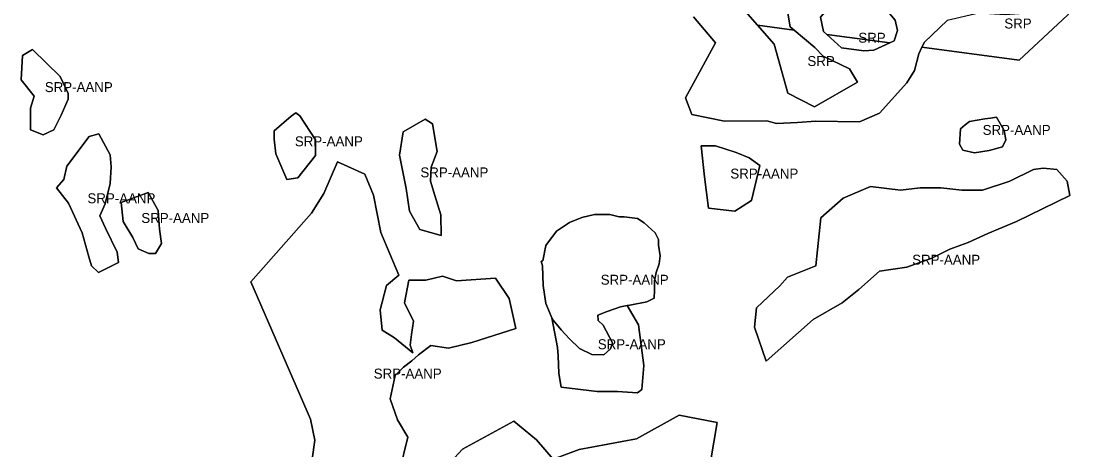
# Model space of a CAD drawing. Extents: x 598968 to 613553, y 4409678 to 4430833.
# Drawn here: x 606064 to 607350, y 4419755 to 4420271 of the extents above; entities that cross this region are included whole.
import ezdxf

# ---------------------------------------------------------------- set-up
doc = ezdxf.new("R2010")
doc.units = 0
doc.layers.add('Sòl Rústic Protegit', color=7, linetype='Continuous')
doc.layers.add('Sòl Rústic Protegit - Alt Nivell de Protecció', color=7, linetype='Continuous')

msp = doc.modelspace()

# ---------------------------------------------------------------- linework, layer by layer
at = {"layer": 'Sòl Rústic Protegit'}
for points in [[(607349.8799, 4420301.0832), (607268.3611, 4420224.6418), (607150.9861, 4420240.2804), (607147.1963, 4420232.3468), (607141.8839, 4420212.3468), (607132.6339, 4420197.3468), (607099.5713, 4420160.8468), (607075.5089, 4420150.3468), (607022.7463, 4420151.071), (607000.7131, 4420149.4974), (606975.2589, 4420148.3468), (606963.6963, 4420151.3468), (606912.5811, 4420151.071), (606873.2365, 4420158.94), (606865.3677, 4420179.3992), (606901.5647, 4420245.4982), (606875.3041, 4420277.0112)], [(606937.7617, 4420283.2692), (606952.296, 4420266.7531), (606996.5464, 4420260.8573), (606991.7589, 4420264.8468), (606985.8839, 4420300.8468)], [(606411.8833, 4419723.2714), (606417.9329, 4419766.2628), (606412.8703, 4419791.7628), (606340.9057, 4419957.1244), (606414.1247, 4420040.0562), (606429.0675, 4420063.9646), (606445.5045, 4420102.0684), (606478.3783, 4420087.1256), (606488.8383, 4420061.7232), (606497.8039, 4420016.895), (606519.4707, 4419965.3428), (606504.5281, 4419952.6416), (606497.0567, 4419923.5032), (606499.2981, 4419898.8478), (606514.2407, 4419889.8822), (606536.4953, 4419871.7628), (606533.3079, 4419880.7628), (606534.8703, 4419893.7628), (606537.0579, 4419909.7628), (606526.1949, 4419931.7218), (606531.4249, 4419959.3658), (606551.8703, 4419959.2628), (606572.2453, 4419964.2628), (606588.9953, 4419958.2628), (606636.0237, 4419961.6072), (606652.4607, 4419936.9518), (606660.6791, 4419901.0892), (606607.6325, 4419883.9052), (606579.2415, 4419877.181), (606558.1829, 4419880.2628), (606543.1203, 4419869.2628), (606535.2453, 4419861.7628), (606525.1829, 4419854.2628), (606515.1829, 4419844.2628), (606508.8079, 4419816.2628), (606517.6829, 4419790.7628), (606530.3079, 4419769.7628), (606520.3703, 4419728.7628)], [(606576.4927, 4419734.0098), (606596.4301, 4419755.5098), (606658.2427, 4419789.0098), (606685.6177, 4419766.5098), (606705.9301, 4419743.5098), (606736.9927, 4419755.0098), (606806.3051, 4419768.0098), (606858.0551, 4419796.5098), (606903.6177, 4419787.5098), (606895.8051, 4419740.0098)]]:
    msp.add_lwpolyline(points, dxfattribs=at)
for points in [[(607112.0945, 4420245.4622), (607117.4463, 4420247.8468), (607121.6339, 4420260.3468), (607118.7589, 4420272.8468), (607107.6339, 4420285.8468), (607097.7589, 4420298.8468), (607076.6963, 4420296.3468), (607063.3213, 4420294.8468), (607046.1963, 4420290.3468), (607036.6963, 4420285.8468), (607028.5713, 4420276.3468), (607032.1963, 4420259.3468), (607036.2607, 4420255.5659)], [(607150.9861, 4420240.2804), (607268.3611, 4420224.6418), (607349.8799, 4420301.0832), (607311.9463, 4420292.8468), (607279.6339, 4420281.3468), (607251.5713, 4420279.3468), (607219.5713, 4420281.3468), (607181.4463, 4420272.3468), (607153.8839, 4420246.3468)], [(606996.5464, 4420260.8573), (606952.296, 4420266.7531), (606972.3849, 4420243.9244), (606989.1339, 4420184.8468), (607021.1723, 4420168.3828), (607073.1073, 4420198.2846), (607063.6647, 4420214.0226), (607031.5713, 4420229.3468), (607021.7589, 4420239.8468)], [(607112.0945, 4420245.4622), (607036.2607, 4420255.5659), (607053.6963, 4420239.3468), (607080.6339, 4420235.8468), (607092.7589, 4420236.8468)], [(606103.0959, 4420140.7956), (606090.0595, 4420134.7652), (606074.8165, 4420140.7956), (606074.8165, 4420166.8424), (606079.3719, 4420181.2652), (606063.6535, 4420201.0754), (606065.1419, 4420230.0992), (606077.0491, 4420237.5412), (606110.5379, 4420204.7964), (606120.2469, 4420184.2652), (606120.3719, 4420177.7652), (606111.8719, 4420158.2652)], [(606397.6801, 4420082.5098), (606384.3051, 4420080.5098), (606370.8051, 4420111.5098), (606369.1177, 4420129.5098), (606368.8677, 4420139.5098), (606389.5551, 4420157.0098), (606395.2427, 4420161.0098), (606399.8051, 4420157.5098), (606418.9927, 4420128.5098), (606418.8051, 4420109.5098)], [(607232.2243, 4420115.4856), (607214.3493, 4420112.9856), (607200.2243, 4420115.9856), (607196.2243, 4420123.4856), (607197.7243, 4420141.9856), (607203.3493, 4420146.4856), (607208.4117, 4420150.4856), (607226.8493, 4420153.9856), (607233.8493, 4420154.4856), (607240.8493, 4420155.9856), (607250.1617, 4420139.9856), (607252.3493, 4420128.4856), (607248.0367, 4420119.9856)], [(606569.9927, 4420038.0098), (606570.5551, 4420013.0098), (606544.8051, 4420020.5098), (606532.1801, 4420042.5098), (606528.3051, 4420070.0098), (606520.3677, 4420110.0098), (606524.8051, 4420138.0098), (606551.3051, 4420153.5098), (606560.1177, 4420148.0098), (606565.6177, 4420114.5098), (606558.4301, 4420095.5098), (606557.5551, 4420078.5098), (606563.0551, 4420061.5098)], [(606180.9301, 4419980.5098), (606156.9301, 4419968.5098), (606148.4301, 4419976.5098), (606144.9927, 4419987.5098), (606137.3051, 4420016.5098), (606120.4927, 4420052.0098), (606106.0729, 4420070.841), (606115.0031, 4420080.5156), (606118.7241, 4420096.8878), (606145.5151, 4420132.6094), (606157.4223, 4420135.5862), (606170.8179, 4420110.2834), (606172.3063, 4420096.1436), (606170.8179, 4420076.0504), (606164.8643, 4420051.4918), (606158.5551, 4420037.0098), (606165.2427, 4420022.0098), (606179.3677, 4419993.0098)], [(606945.3735, 4420055.469), (606925.1713, 4420042.4798), (606893.1861, 4420045.969), (606888.4985, 4420083.9692), (606884.2529, 4420121.1692), (606901.5647, 4420121.1692), (606926.7451, 4420113.3002), (606942.4831, 4420107.0052), (606955.0733, 4420097.5624)], [(607326.4869, 4420078.677), (607329.6343, 4420061.3654), (607265.1091, 4420029.8896), (607230.4859, 4420015.7256), (607206.8791, 4420004.709), (607184.8461, 4419996.84), (607162.8131, 4419985.8236), (607132.9111, 4419974.807), (607099.8617, 4419970.0858), (607074.6811, 4419948.0528), (607054.4699, 4419931.9526), (607019.5985, 4419911.8556), (606962.9423, 4419861.4944), (606948.7781, 4419902.413), (606951.0949, 4419925.9526), (606979.2199, 4419952.4526), (606988.5949, 4419962.9526), (607022.7463, 4419976.3808), (607029.0413, 4420034.611), (607055.7957, 4420058.2178), (607088.8453, 4420072.3818), (607125.0423, 4420067.6604), (607148.6489, 4420070.808), (607173.8295, 4420070.808), (607199.0101, 4420067.6604), (607224.1907, 4420067.6604), (607257.2403, 4420078.677), (607285.5683, 4420092.841), (607297.4961, 4420094.332), (607313.8965, 4420092.841)], [(606225.4621, 4419991.626), (606217.7747, 4419991.626), (606204.8997, 4419997.126), (606198.1497, 4420010.626), (606186.4461, 4420029.9102), (606184.2135, 4420052.9802), (606216.9581, 4420064.8874), (606228.8653, 4420043.3056), (606230.5247, 4420020.626), (606232.8371, 4420003.626)], [(606795.1801, 4419928.51), (606808.8677, 4419905.5098), (606815.1177, 4419856.5098), (606812.6177, 4419827.5098), (606807.5551, 4419823.5098), (606783.2427, 4419825.0098), (606758.9927, 4419825.0098), (606715.4301, 4419830.0098), (606712.4927, 4419846.5098), (606711.9927, 4419868.0098), (606711.1177, 4419878.0098), (606704.2427, 4419914.01), (606696.9301, 4419931.0102), (606693.6177, 4419953.0102), (606693.0551, 4419976.5102), (606691.4301, 4419982.0102), (606693.3049, 4419982.5102), (606696.9301, 4420001.0102), (606709.6177, 4420018.5102), (606725.6177, 4420029.0102), (606740.2425, 4420035.0102), (606755.5549, 4420038.5102), (606774.2427, 4420038.5102), (606785.5551, 4420035.5102), (606791.5549, 4420035.5102), (606807.5551, 4420033.5102), (606815.5551, 4420028.5102), (606828.8677, 4420016.5102), (606832.8675, 4420008.5102), (606832.8675, 4420001.5102), (606834.8677, 4419988.5102), (606833.5549, 4419979.0102), (606830.1801, 4419968.5102), (606828.1801, 4419958.5102), (606828.1801, 4419947.0102), (606827.5551, 4419937.5102), (606818.8675, 4419933.0102), (606798.2425, 4419929.0102)]]:
    msp.add_lwpolyline(points, close=True, dxfattribs=at)
at = {"layer": 'Sòl Rústic Protegit - Alt Nivell de Protecció'}
for points in [[(606985.8839, 4420300.8468), (606991.7589, 4420264.8468), (606996.5464, 4420260.8573), (607021.7589, 4420239.8468), (607031.5713, 4420229.3468), (607063.6647, 4420214.0226), (607073.1073, 4420198.2846), (607021.1723, 4420168.3828), (606989.1339, 4420184.8468), (606972.3849, 4420243.9244), (606952.296, 4420266.7531), (606937.7617, 4420283.2692)], [(606875.3041, 4420277.0112), (606901.5647, 4420245.4982), (606865.3677, 4420179.3992), (606873.2365, 4420158.94), (606912.5811, 4420151.071), (606963.6963, 4420151.3468), (606975.2589, 4420148.3468), (607000.7131, 4420149.4974), (607022.7463, 4420151.071), (607075.5089, 4420150.3468), (607099.5713, 4420160.8468), (607132.6339, 4420197.3468), (607141.8839, 4420212.3468), (607147.1963, 4420232.3468), (607150.9861, 4420240.2804), (607153.8839, 4420246.3468), (607181.4463, 4420272.3468)], [(606520.3703, 4419728.7628), (606530.3079, 4419769.7628), (606517.6829, 4419790.7628), (606508.8079, 4419816.2628), (606515.1829, 4419844.2628), (606525.1829, 4419854.2628), (606535.2453, 4419861.7628), (606543.1203, 4419869.2628), (606558.1829, 4419880.2628), (606579.2415, 4419877.181), (606607.6325, 4419883.9052), (606660.6791, 4419901.0892), (606652.4607, 4419936.9518), (606636.0237, 4419961.6072), (606588.9953, 4419958.2628), (606572.2453, 4419964.2628), (606551.8703, 4419959.2628), (606531.4249, 4419959.3658), (606526.1949, 4419931.7218), (606537.0579, 4419909.7628), (606534.8703, 4419893.7628), (606533.3079, 4419880.7628), (606536.4953, 4419871.7628), (606514.2407, 4419889.8822), (606499.2981, 4419898.8478), (606497.0567, 4419923.5032), (606504.5281, 4419952.6416), (606519.4707, 4419965.3428), (606497.8039, 4420016.895), (606488.8383, 4420061.7232), (606478.3783, 4420087.1256), (606445.5045, 4420102.0684), (606429.0675, 4420063.9646), (606414.1247, 4420040.0562), (606340.9057, 4419957.1244), (606412.8703, 4419791.7628), (606417.9329, 4419766.2628), (606411.8833, 4419723.2714)], [(606895.8051, 4419740.0098), (606903.6177, 4419787.5098), (606858.0551, 4419796.5098), (606806.3051, 4419768.0098), (606736.9927, 4419755.0098), (606705.9301, 4419743.5098), (606685.6177, 4419766.5098), (606658.2427, 4419789.0098), (606596.4301, 4419755.5098), (606576.4927, 4419734.0098)]]:
    msp.add_lwpolyline(points, dxfattribs=at)
for points in [[(607036.2607, 4420255.5659), (607032.1963, 4420259.3468), (607028.5713, 4420276.3468), (607036.6963, 4420285.8468), (607046.1963, 4420290.3468), (607063.3213, 4420294.8468), (607076.6963, 4420296.3468), (607097.7589, 4420298.8468), (607107.6339, 4420285.8468), (607118.7589, 4420272.8468), (607121.6339, 4420260.3468), (607117.4463, 4420247.8468), (607112.0945, 4420245.4622), (607092.7589, 4420236.8468), (607080.6339, 4420235.8468), (607053.6963, 4420239.3468)], [(606103.0959, 4420140.7956), (606111.8719, 4420158.2652), (606120.3719, 4420177.7652), (606120.2469, 4420184.2652), (606110.5379, 4420204.7964), (606077.0491, 4420237.5412), (606065.1419, 4420230.0992), (606063.6535, 4420201.0754), (606079.3719, 4420181.2652), (606074.8165, 4420166.8424), (606074.8165, 4420140.7956), (606090.0595, 4420134.7652)], [(606397.6801, 4420082.5098), (606418.8051, 4420109.5098), (606418.9927, 4420128.5098), (606399.8051, 4420157.5098), (606395.2427, 4420161.0098), (606389.5551, 4420157.0098), (606368.8677, 4420139.5098), (606369.1177, 4420129.5098), (606370.8051, 4420111.5098), (606384.3051, 4420080.5098)], [(607232.2243, 4420115.4856), (607248.0367, 4420119.9856), (607252.3493, 4420128.4856), (607250.1617, 4420139.9856), (607240.8493, 4420155.9856), (607233.8493, 4420154.4856), (607226.8493, 4420153.9856), (607208.4117, 4420150.4856), (607203.3493, 4420146.4856), (607197.7243, 4420141.9856), (607196.2243, 4420123.4856), (607200.2243, 4420115.9856), (607214.3493, 4420112.9856)], [(606569.9927, 4420038.0098), (606563.0551, 4420061.5098), (606557.5551, 4420078.5098), (606558.4301, 4420095.5098), (606565.6177, 4420114.5098), (606560.1177, 4420148.0098), (606551.3051, 4420153.5098), (606524.8051, 4420138.0098), (606520.3677, 4420110.0098), (606528.3051, 4420070.0098), (606532.1801, 4420042.5098), (606544.8051, 4420020.5098), (606570.5551, 4420013.0098)], [(606180.9301, 4419980.5098), (606179.3677, 4419993.0098), (606165.2427, 4420022.0098), (606158.5551, 4420037.0098), (606164.8643, 4420051.4918), (606170.8179, 4420076.0504), (606172.3063, 4420096.1436), (606170.8179, 4420110.2834), (606157.4223, 4420135.5862), (606145.5151, 4420132.6094), (606118.7241, 4420096.8878), (606115.0031, 4420080.5156), (606106.0729, 4420070.841), (606120.4927, 4420052.0098), (606137.3051, 4420016.5098), (606144.9927, 4419987.5098), (606148.4301, 4419976.5098), (606156.9301, 4419968.5098)], [(606945.3735, 4420055.469), (606955.0733, 4420097.5624), (606942.4831, 4420107.0052), (606926.7451, 4420113.3002), (606901.5647, 4420121.1692), (606884.2529, 4420121.1692), (606888.4985, 4420083.9692), (606893.1861, 4420045.969), (606925.1713, 4420042.4798)], [(607326.4869, 4420078.677), (607313.8965, 4420092.841), (607297.4961, 4420094.332), (607285.5683, 4420092.841), (607257.2403, 4420078.677), (607224.1907, 4420067.6604), (607199.0101, 4420067.6604), (607173.8295, 4420070.808), (607148.6489, 4420070.808), (607125.0423, 4420067.6604), (607088.8453, 4420072.3818), (607055.7957, 4420058.2178), (607029.0413, 4420034.611), (607022.7463, 4419976.3808), (606988.5949, 4419962.9526), (606979.2199, 4419952.4526), (606951.0949, 4419925.9526), (606948.7781, 4419902.413), (606962.9423, 4419861.4944), (607019.5985, 4419911.8556), (607054.4699, 4419931.9526), (607074.6811, 4419948.0528), (607099.8617, 4419970.0858), (607132.9111, 4419974.807), (607162.8131, 4419985.8236), (607184.8461, 4419996.84), (607206.8791, 4420004.709), (607230.4859, 4420015.7256), (607265.1091, 4420029.8896), (607329.6343, 4420061.3654)], [(606225.4621, 4419991.626), (606232.8371, 4420003.626), (606230.5247, 4420020.626), (606228.8653, 4420043.3056), (606216.9581, 4420064.8874), (606184.2135, 4420052.9802), (606186.4461, 4420029.9102), (606198.1497, 4420010.626), (606204.8997, 4419997.126), (606217.7747, 4419991.626)], [(606795.1801, 4419928.51), (606798.2425, 4419929.0102), (606818.8675, 4419933.0102), (606827.5551, 4419937.5102), (606828.1801, 4419947.0102), (606828.1801, 4419958.5102), (606830.1801, 4419968.5102), (606833.5549, 4419979.0102), (606834.8677, 4419988.5102), (606832.8675, 4420001.5102), (606832.8675, 4420008.5102), (606828.8677, 4420016.5102), (606815.5551, 4420028.5102), (606807.5551, 4420033.5102), (606791.5549, 4420035.5102), (606785.5551, 4420035.5102), (606774.2427, 4420038.5102), (606755.5549, 4420038.5102), (606740.2425, 4420035.0102), (606725.6177, 4420029.0102), (606709.6177, 4420018.5102), (606696.9301, 4420001.0102), (606693.3049, 4419982.5102), (606691.4301, 4419982.0102), (606693.0551, 4419976.5102), (606693.6177, 4419953.0102), (606696.9301, 4419931.0102), (606704.2427, 4419914.01), (606705.6177, 4419911.01), (606715.6177, 4419899.51), (606725.6177, 4419888.51), (606737.6177, 4419877.01), (606752.2427, 4419869.51), (606766.9301, 4419869.01), (606774.9301, 4419876.51), (606777.5551, 4419883.51), (606766.2427, 4419905.01), (606760.2427, 4419910.51), (606759.5551, 4419917.01), (606770.9301, 4419921.51), (606786.8677, 4419927.01)], [(606704.2427, 4419914.01), (606711.1177, 4419878.0098), (606711.9927, 4419868.0098), (606712.4927, 4419846.5098), (606715.4301, 4419830.0098), (606758.9927, 4419825.0098), (606783.2427, 4419825.0098), (606807.5551, 4419823.5098), (606812.6177, 4419827.5098), (606815.1177, 4419856.5098), (606808.8677, 4419905.5098), (606795.1801, 4419928.51), (606786.8677, 4419927.01), (606770.9301, 4419921.51), (606759.5551, 4419917.01), (606760.2427, 4419910.51), (606766.2427, 4419905.01), (606777.5551, 4419883.51), (606774.9301, 4419876.51), (606766.9301, 4419869.01), (606752.2427, 4419869.51), (606737.6177, 4419877.01), (606725.6177, 4419888.51), (606715.6177, 4419899.51), (606705.6177, 4419911.01)]]:
    msp.add_lwpolyline(points, close=True, dxfattribs=at)

# ---------------------------------------------------------------- texts
at = {"layer": 'Sòl Rústic Protegit'}
for p in [(607250.433, 4420262.8625), (607074.1776, 4420245.7063), (607012.7017, 4420217.568)]:
    msp.add_text('SRP', height=12, dxfattribs=at).set_placement(p)
at = {"layer": 'Sòl Rústic Protegit - Alt Nivell de Protecció'}
for p in [(606092.0127, 4420186.1532), (607224.2868, 4420134.4856), (606393.9302, 4420120.7598), (606545.4614, 4420083.2598), (606919.6631, 4420081.8245), (606143.5015, 4420052.048), (606208.5253, 4420028.2567), (607139.2062, 4419977.9132), (606763.1489, 4419953.7601), (606759.6802, 4419876.0099), (606489.1497, 4419840.5714)]:
    msp.add_text('SRP-AANP', height=12, dxfattribs=at).set_placement(p)

doc.saveas('drawing.dxf')
